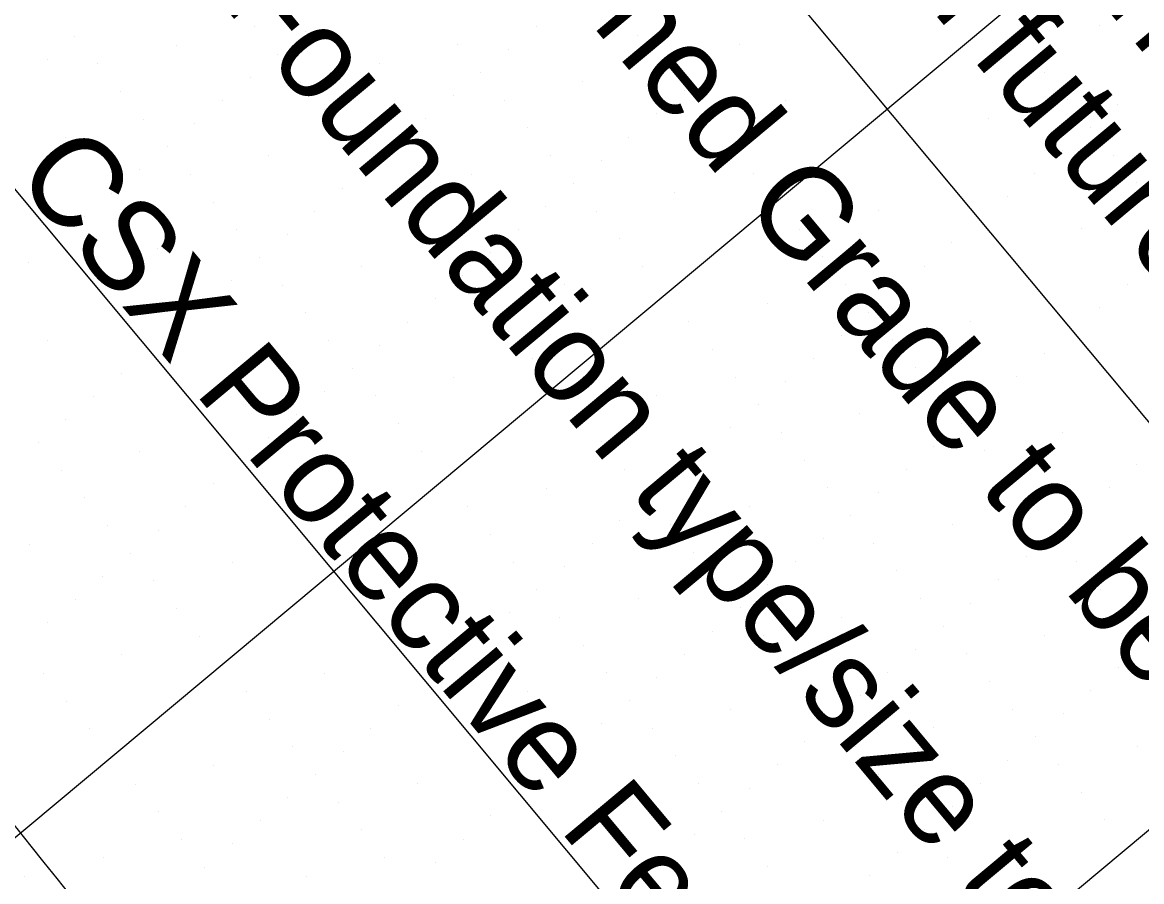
# Model space of a CAD drawing. Extents: x 2042995 to 2043795, y 305365 to 306249.
# Drawn here: x 2043460.35 to 2043491.39, y 305633.01 to 305656.83 of the extents above; entities that cross this region are included whole.
import ezdxf

# ---------------------------------------------------------------- set-up
doc = ezdxf.new("R2010")
doc.units = 0
for name, color, linetype in [('BR_AUTO DIMENSION', 7, 'Continuous'), ('BR_CONCRETE', 7, 'Continuous'), ('BR_GRID DOTS', 7, 'Continuous'), ('BR_GRID LINES', 7, 'Continuous'), ('BR_TEXT', 7, 'Continuous')]:
    doc.layers.add(name, color=color, linetype=linetype)

msp = doc.modelspace()

# ---------------------------------------------------------------- linework, layer by layer
at = {"layer": 'BR_CONCRETE'}
msp.add_spline([(2043139.109, 306017.548), (2043148.199, 306007.16), (2043160.233, 305993.368), (2043172.245, 305979.557), (2043184.234, 305965.727), (2043196.201, 305951.879), (2043208.145, 305938.012), (2043220.067, 305924.126), (2043231.966, 305910.221), (2043243.843, 305896.297), (2043255.698, 305882.355), (2043267.529, 305868.394), (2043279.339, 305854.414), (2043291.126, 305840.415), (2043302.89, 305826.398), (2043314.632, 305812.361), (2043326.352, 305798.306), (2043338.049, 305784.233), (2043349.724, 305770.14), (2043361.376, 305756.029), (2043373.005, 305741.899), (2043384.613, 305727.75), (2043396.197, 305713.582), (2043407.76, 305699.396), (2043419.299, 305685.191), (2043430.817, 305670.967), (2043442.311, 305656.724), (2043453.784, 305642.463), (2043465.234, 305628.182), (2043476.661, 305613.883), (2043488.066, 305599.566), (2043499.448, 305585.229), (2043510.808, 305570.874), (2043522.146, 305556.5), (2043533.461, 305542.107), (2043544.753, 305527.695), (2043547.219, 305524.543)], degree=3, dxfattribs=at)
at = {"layer": 'BR_GRID DOTS'}
for p, q in [((2043461.798, 305656.453), (2043461.798, 305656.453)), ((2043466.791, 305656.714), (2043466.791, 305656.714)), ((2043468.2, 305656.588), (2043468.2, 305656.588)), ((2043474.602, 305656.723), (2043474.602, 305656.723)), ((2043477.419, 305656.47), (2043477.419, 305656.47)), ((2043490.222, 305656.74), (2043490.222, 305656.74)), ((2043464.615, 305656.2), (2043464.615, 305656.2)), ((2043472.426, 305656.208), (2043472.426, 305656.208)), ((2043480.236, 305656.217), (2043480.236, 305656.217)), ((2043488.046, 305656.225), (2043488.046, 305656.225)), ((2043467.432, 305655.947), (2043467.432, 305655.947)), ((2043473.834, 305656.082), (2043473.834, 305656.082)), ((2043461.031, 305655.812), (2043461.031, 305655.812)), ((2043462.439, 305655.685), (2043462.439, 305655.685)), ((2043470.25, 305655.694), (2043470.25, 305655.694)), ((2043478.06, 305655.702), (2043478.06, 305655.702)), ((2043479.468, 305655.576), (2043479.468, 305655.576)), ((2043466.665, 305655.306), (2043466.665, 305655.306)), ((2043473.067, 305655.441), (2043473.067, 305655.441)), ((2043488.687, 305655.458), (2043488.687, 305655.458)), ((2043463.08, 305654.918), (2043463.08, 305654.918)), ((2043468.073, 305655.179), (2043468.073, 305655.179)), ((2043475.884, 305655.188), (2043475.884, 305655.188)), ((2043478.701, 305654.935), (2043478.701, 305654.935)), ((2043465.897, 305654.665), (2043465.897, 305654.665)), ((2043472.299, 305654.8), (2043472.299, 305654.8)), ((2043473.708, 305654.673), (2043473.708, 305654.673)), ((2043481.518, 305654.682), (2043481.518, 305654.682)), ((2043489.328, 305654.69), (2043489.328, 305654.69)), ((2043468.715, 305654.412), (2043468.715, 305654.412)), ((2043477.933, 305654.294), (2043477.933, 305654.294)), ((2043490.737, 305654.564), (2043490.737, 305654.564)), ((2043463.721, 305654.15), (2043463.721, 305654.15)), ((2043465.13, 305654.024), (2043465.13, 305654.024)), ((2043471.532, 305654.159), (2043471.532, 305654.159)), ((2043479.342, 305654.167), (2043479.342, 305654.167)), ((2043487.152, 305654.176), (2043487.152, 305654.176)), ((2043469.356, 305653.644), (2043469.356, 305653.644)), ((2043474.349, 305653.906), (2043474.349, 305653.906)), ((2043477.166, 305653.653), (2043477.166, 305653.653)), ((2043489.969, 305653.923), (2043489.969, 305653.923)), ((2043461.545, 305653.636), (2043461.545, 305653.636)), ((2043464.362, 305653.383), (2043464.362, 305653.383)), ((2043470.764, 305653.518), (2043470.764, 305653.518)), ((2043479.983, 305653.4), (2043479.983, 305653.4)), ((2043467.179, 305653.13), (2043467.179, 305653.13)), ((2043474.99, 305653.138), (2043474.99, 305653.138)), ((2043489.202, 305653.282), (2043489.202, 305653.282)), ((2043490.61, 305653.155), (2043490.61, 305653.155)), ((2043463.595, 305652.742), (2043463.595, 305652.742)), ((2043469.997, 305652.877), (2043469.997, 305652.877)), ((2043476.398, 305653.012), (2043476.398, 305653.012)), ((2043465.003, 305652.615), (2043465.003, 305652.615)), ((2043472.814, 305652.624), (2043472.814, 305652.624)), ((2043480.624, 305652.632), (2043480.624, 305652.632)), ((2043488.434, 305652.641), (2043488.434, 305652.641)), ((2043462.827, 305652.101), (2043462.827, 305652.101)), ((2043469.229, 305652.236), (2043469.229, 305652.236)), ((2043470.638, 305652.109), (2043470.638, 305652.109)), ((2043475.631, 305652.371), (2043475.631, 305652.371)), ((2043478.448, 305652.118), (2043478.448, 305652.118)), ((2043491.251, 305652.388), (2043491.251, 305652.388)), ((2043465.644, 305651.848), (2043465.644, 305651.848)), ((2043487.667, 305652), (2043487.667, 305652)), ((2043468.462, 305651.595), (2043468.462, 305651.595)), ((2043474.863, 305651.73), (2043474.863, 305651.73)), ((2043476.272, 305651.603), (2043476.272, 305651.603)), ((2043484.082, 305651.612), (2043484.082, 305651.612)), ((2043462.06, 305651.46), (2043462.06, 305651.46)), ((2043471.279, 305651.342), (2043471.279, 305651.342)), ((2043486.899, 305651.359), (2043486.899, 305651.359)), ((2043466.285, 305651.08), (2043466.285, 305651.08)), ((2043467.694, 305650.954), (2043467.694, 305650.954)), ((2043474.096, 305651.089), (2043474.096, 305651.089)), ((2043481.906, 305651.097), (2043481.906, 305651.097)), ((2043489.716, 305651.106), (2043489.716, 305651.106)), ((2043461.292, 305650.818), (2043461.292, 305650.818)), ((2043464.109, 305650.566), (2043464.109, 305650.566)), ((2043471.92, 305650.574), (2043471.92, 305650.574)), ((2043476.913, 305650.836), (2043476.913, 305650.836)), ((2043486.132, 305650.718), (2043486.132, 305650.718)), ((2043466.926, 305650.313), (2043466.926, 305650.313)), ((2043473.328, 305650.448), (2043473.328, 305650.448)), ((2043482.547, 305650.33), (2043482.547, 305650.33)), ((2043460.525, 305650.177), (2043460.525, 305650.177)), ((2043469.744, 305650.06), (2043469.744, 305650.06)), ((2043477.554, 305650.068), (2043477.554, 305650.068)), ((2043485.364, 305650.077), (2043485.364, 305650.077)), ((2043466.159, 305649.671), (2043466.159, 305649.671)), ((2043472.561, 305649.807), (2043472.561, 305649.807)), ((2043467.568, 305649.545), (2043467.568, 305649.545)), ((2043475.378, 305649.554), (2043475.378, 305649.554)), ((2043483.188, 305649.562), (2043483.188, 305649.562)), ((2043484.597, 305649.436), (2043484.597, 305649.436)), ((2043490.998, 305649.571), (2043490.998, 305649.571)), ((2043465.391, 305649.03), (2043465.391, 305649.03)), ((2043471.793, 305649.166), (2043471.793, 305649.166)), ((2043473.202, 305649.039), (2043473.202, 305649.039)), ((2043481.012, 305649.048), (2043481.012, 305649.048)), ((2043468.209, 305648.777), (2043468.209, 305648.777)), ((2043483.829, 305648.795), (2043483.829, 305648.795)), ((2043490.231, 305648.93), (2043490.231, 305648.93)), ((2043464.624, 305648.389), (2043464.624, 305648.389)), ((2043471.026, 305648.524), (2043471.026, 305648.524)), ((2043478.836, 305648.533), (2043478.836, 305648.533)), ((2043486.646, 305648.542), (2043486.646, 305648.542)), ((2043473.843, 305648.272), (2043473.843, 305648.272)), ((2043483.062, 305648.154), (2043483.062, 305648.154)), ((2043489.463, 305648.289), (2043489.463, 305648.289)), ((2043461.039, 305648.001), (2043461.039, 305648.001)), ((2043463.856, 305647.748), (2043463.856, 305647.748)), ((2043468.85, 305648.01), (2043468.85, 305648.01)), ((2043470.258, 305647.883), (2043470.258, 305647.883)), ((2043479.477, 305647.766), (2043479.477, 305647.766)), ((2043484.47, 305648.027), (2043484.47, 305648.027)), ((2043466.674, 305647.495), (2043466.674, 305647.495)), ((2043474.484, 305647.504), (2043474.484, 305647.504)), ((2043482.294, 305647.513), (2043482.294, 305647.513)), ((2043488.696, 305647.648), (2043488.696, 305647.648)), ((2043469.491, 305647.242), (2043469.491, 305647.242)), ((2043485.111, 305647.26), (2043485.111, 305647.26)), ((2043463.089, 305647.107), (2043463.089, 305647.107)), ((2043472.308, 305646.989), (2043472.308, 305646.989)), ((2043480.118, 305646.998), (2043480.118, 305646.998)), ((2043481.526, 305646.872), (2043481.526, 305646.872)), ((2043487.928, 305647.007), (2043487.928, 305647.007)), ((2043468.723, 305646.601), (2043468.723, 305646.601)), ((2043462.321, 305646.466), (2043462.321, 305646.466)), ((2043470.132, 305646.475), (2043470.132, 305646.475)), ((2043477.942, 305646.483), (2043477.942, 305646.483)), ((2043480.759, 305646.23), (2043480.759, 305646.23)), ((2043485.752, 305646.492), (2043485.752, 305646.492)), ((2043487.161, 305646.366), (2043487.161, 305646.366)), ((2043467.956, 305645.96), (2043467.956, 305645.96)), ((2043475.766, 305645.969), (2043475.766, 305645.969)), ((2043483.576, 305645.978), (2043483.576, 305645.978)), ((2043461.554, 305645.825), (2043461.554, 305645.825)), ((2043470.773, 305645.707), (2043470.773, 305645.707)), ((2043479.991, 305645.589), (2043479.991, 305645.589)), ((2043486.393, 305645.725), (2043486.393, 305645.725)), ((2043467.188, 305645.319), (2043467.188, 305645.319)), ((2043481.4, 305645.463), (2043481.4, 305645.463)), ((2043489.21, 305645.472), (2043489.21, 305645.472)), ((2043460.786, 305645.184), (2043460.786, 305645.184)), ((2043476.407, 305645.201), (2043476.407, 305645.201)), ((2043479.224, 305644.948), (2043479.224, 305644.948)), ((2043485.626, 305645.084), (2043485.626, 305645.084)), ((2043487.034, 305644.957), (2043487.034, 305644.957)), ((2043463.603, 305644.931), (2043463.603, 305644.931)), ((2043466.421, 305644.678), (2043466.421, 305644.678)), ((2043471.414, 305644.94), (2043471.414, 305644.94)), ((2043482.041, 305644.695), (2043482.041, 305644.695)), ((2043461.427, 305644.417), (2043461.427, 305644.417)), ((2043469.238, 305644.425), (2043469.238, 305644.425)), ((2043477.048, 305644.434), (2043477.048, 305644.434)), ((2043484.858, 305644.442), (2043484.858, 305644.442)), ((2043491.26, 305644.578), (2043491.26, 305644.578)), ((2043465.653, 305644.037), (2043465.653, 305644.037)), ((2043478.456, 305644.307), (2043478.456, 305644.307)), ((2043487.675, 305644.189), (2043487.675, 305644.189)), ((2043474.872, 305643.919), (2043474.872, 305643.919)), ((2043482.682, 305643.928), (2043482.682, 305643.928)), ((2043484.091, 305643.801), (2043484.091, 305643.801)), ((2043490.492, 305643.937), (2043490.492, 305643.937)), ((2043462.068, 305643.649), (2043462.068, 305643.649)), ((2043464.885, 305643.396), (2043464.885, 305643.396)), ((2043472.696, 305643.405), (2043472.696, 305643.405)), ((2043477.689, 305643.666), (2043477.689, 305643.666)), ((2043480.506, 305643.413), (2043480.506, 305643.413)), ((2043488.316, 305643.422), (2043488.316, 305643.422)), ((2043483.323, 305643.16), (2043483.323, 305643.16)), ((2043489.725, 305643.295), (2043489.725, 305643.295)), ((2043462.709, 305642.882), (2043462.709, 305642.882)), ((2043476.921, 305643.025), (2043476.921, 305643.025)), ((2043478.33, 305642.899), (2043478.33, 305642.899)), ((2043486.14, 305642.907), (2043486.14, 305642.907)), ((2043464.118, 305642.755), (2043464.118, 305642.755)), ((2043473.337, 305642.637), (2043473.337, 305642.637)), ((2043482.556, 305642.519), (2043482.556, 305642.519)), ((2043488.957, 305642.654), (2043488.957, 305642.654)), ((2043460.533, 305642.367), (2043460.533, 305642.367)), ((2043476.154, 305642.384), (2043476.154, 305642.384)), ((2043483.964, 305642.393), (2043483.964, 305642.393)), ((2043463.35, 305642.114), (2043463.35, 305642.114)), ((2043466.168, 305641.861), (2043466.168, 305641.861)), ((2043473.978, 305641.87), (2043473.978, 305641.87)), ((2043478.971, 305642.131), (2043478.971, 305642.131)), ((2043481.788, 305641.878), (2043481.788, 305641.878)), ((2043488.19, 305642.013), (2043488.19, 305642.013)), ((2043489.598, 305641.887), (2043489.598, 305641.887)), ((2043475.386, 305641.743), (2043475.386, 305641.743)), ((2043484.605, 305641.625), (2043484.605, 305641.625)), ((2043462.583, 305641.473), (2043462.583, 305641.473)), ((2043463.991, 305641.347), (2043463.991, 305641.347)), ((2043471.802, 305641.355), (2043471.802, 305641.355)), ((2043479.612, 305641.364), (2043479.612, 305641.364)), ((2043481.021, 305641.237), (2043481.021, 305641.237)), ((2043487.422, 305641.372), (2043487.422, 305641.372)), ((2043474.619, 305641.102), (2043474.619, 305641.102)), ((2043490.239, 305641.119), (2043490.239, 305641.119)), ((2043461.815, 305640.832), (2043461.815, 305640.832)), ((2043477.436, 305640.849), (2043477.436, 305640.849)), ((2043485.246, 305640.858), (2043485.246, 305640.858)), ((2043486.655, 305640.731), (2043486.655, 305640.731)), ((2043464.632, 305640.579), (2043464.632, 305640.579)), ((2043473.851, 305640.461), (2043473.851, 305640.461)), ((2043475.26, 305640.335), (2043475.26, 305640.335)), ((2043480.253, 305640.596), (2043480.253, 305640.596)), ((2043483.07, 305640.343), (2043483.07, 305640.343)), ((2043490.88, 305640.352), (2043490.88, 305640.352)), ((2043461.048, 305640.191), (2043461.048, 305640.191)), ((2043485.887, 305640.09), (2043485.887, 305640.09)), ((2043465.274, 305639.812), (2043465.274, 305639.812)), ((2043473.084, 305639.82), (2043473.084, 305639.82)), ((2043479.485, 305639.955), (2043479.485, 305639.955)), ((2043480.894, 305639.829), (2043480.894, 305639.829)), ((2043488.704, 305639.837), (2043488.704, 305639.837)), ((2043475.901, 305639.567), (2043475.901, 305639.567)), ((2043485.12, 305639.449), (2043485.12, 305639.449)), ((2043463.097, 305639.297), (2043463.097, 305639.297)), ((2043472.316, 305639.179), (2043472.316, 305639.179)), ((2043478.718, 305639.314), (2043478.718, 305639.314)), ((2043481.535, 305639.061), (2043481.535, 305639.061)), ((2043486.528, 305639.323), (2043486.528, 305639.323)), ((2043460.921, 305638.783), (2043460.921, 305638.783)), ((2043468.732, 305638.791), (2043468.732, 305638.791)), ((2043476.542, 305638.8), (2043476.542, 305638.8)), ((2043484.352, 305638.808), (2043484.352, 305638.808)), ((2043490.754, 305638.943), (2043490.754, 305638.943)), ((2043471.549, 305638.538), (2043471.549, 305638.538)), ((2043477.95, 305638.673), (2043477.95, 305638.673)), ((2043487.169, 305638.555), (2043487.169, 305638.555)), ((2043466.556, 305638.277), (2043466.556, 305638.277)), ((2043474.366, 305638.285), (2043474.366, 305638.285)), ((2043482.176, 305638.294), (2043482.176, 305638.294)), ((2043483.585, 305638.167), (2043483.585, 305638.167)), ((2043489.986, 305638.302), (2043489.986, 305638.302)), ((2043461.562, 305638.015), (2043461.562, 305638.015)), ((2043470.781, 305637.897), (2043470.781, 305637.897)), ((2043477.183, 305638.032), (2043477.183, 305638.032)), ((2043467.197, 305637.509), (2043467.197, 305637.509)), ((2043480, 305637.779), (2043480, 305637.779)), ((2043482.817, 305637.526), (2043482.817, 305637.526)), ((2043487.81, 305637.788), (2043487.81, 305637.788)), ((2043489.219, 305637.661), (2043489.219, 305637.661)), ((2043462.203, 305637.248), (2043462.203, 305637.248)), ((2043470.014, 305637.256), (2043470.014, 305637.256)), ((2043476.415, 305637.391), (2043476.415, 305637.391)), ((2043477.824, 305637.265), (2043477.824, 305637.265)), ((2043485.634, 305637.273), (2043485.634, 305637.273)), ((2043482.05, 305636.885), (2043482.05, 305636.885)), ((2043488.451, 305637.02), (2043488.451, 305637.02)), ((2043467.838, 305636.742), (2043467.838, 305636.742)), ((2043469.246, 305636.615), (2043469.246, 305636.615)), ((2043475.648, 305636.75), (2043475.648, 305636.75)), ((2043483.458, 305636.759), (2043483.458, 305636.759)), ((2043491.268, 305636.767), (2043491.268, 305636.767)), ((2043478.465, 305636.497), (2043478.465, 305636.497)), ((2043487.684, 305636.379), (2043487.684, 305636.379)), ((2043465.662, 305636.227), (2043465.662, 305636.227)), ((2043468.479, 305635.974), (2043468.479, 305635.974)), ((2043474.88, 305636.109), (2043474.88, 305636.109)), ((2043481.282, 305636.244), (2043481.282, 305636.244)), ((2043484.099, 305635.991), (2043484.099, 305635.991)), ((2043489.092, 305636.253), (2043489.092, 305636.253)), ((2043463.486, 305635.713), (2043463.486, 305635.713)), ((2043471.296, 305635.721), (2043471.296, 305635.721)), ((2043479.106, 305635.73), (2043479.106, 305635.73)), ((2043486.916, 305635.738), (2043486.916, 305635.738)), ((2043467.711, 305635.333), (2043467.711, 305635.333)), ((2043474.113, 305635.468), (2043474.113, 305635.468)), ((2043480.515, 305635.603), (2043480.515, 305635.603)), ((2043489.733, 305635.485), (2043489.733, 305635.485)), ((2043469.12, 305635.207), (2043469.12, 305635.207)), ((2043476.93, 305635.215), (2043476.93, 305635.215)), ((2043484.74, 305635.224), (2043484.74, 305635.224)), ((2043486.149, 305635.097), (2043486.149, 305635.097)), ((2043464.127, 305634.945), (2043464.127, 305634.945)), ((2043473.345, 305634.827), (2043473.345, 305634.827)), ((2043479.747, 305634.962), (2043479.747, 305634.962)), ((2043482.564, 305634.709), (2043482.564, 305634.709)), ((2043490.374, 305634.718), (2043490.374, 305634.718)), ((2043466.944, 305634.692), (2043466.944, 305634.692)), ((2043469.761, 305634.439), (2043469.761, 305634.439)), ((2043485.381, 305634.456), (2043485.381, 305634.456)), ((2043464.768, 305634.178), (2043464.768, 305634.178)), ((2043472.578, 305634.186), (2043472.578, 305634.186)), ((2043478.979, 305634.321), (2043478.979, 305634.321)), ((2043480.388, 305634.195), (2043480.388, 305634.195)), ((2043488.198, 305634.203), (2043488.198, 305634.203)), ((2043466.176, 305634.051), (2043466.176, 305634.051)), ((2043484.614, 305633.815), (2043484.614, 305633.815)), ((2043462.591, 305633.663), (2043462.591, 305633.663)), ((2043470.402, 305633.672), (2043470.402, 305633.672)), ((2043471.81, 305633.545), (2043471.81, 305633.545)), ((2043478.212, 305633.68), (2043478.212, 305633.68)), ((2043486.022, 305633.689), (2043486.022, 305633.689)), ((2043465.409, 305633.41), (2043465.409, 305633.41)), ((2043468.226, 305633.157), (2043468.226, 305633.157)), ((2043481.029, 305633.427), (2043481.029, 305633.427)), ((2043483.846, 305633.174), (2043483.846, 305633.174)), ((2043460.415, 305633.148), (2043460.415, 305633.148)), ((2043477.444, 305633.039), (2043477.444, 305633.039))]:
    msp.add_line(p, q, dxfattribs=at)
at = {"layer": 'BR_GRID LINES'}
for p, q in [((2043153.138, 306050.98), (2043584.762, 305534.185)), ((2043137.788, 306038.16), (2043569.411, 305521.364)), ((2043515.036, 305680.07), (2043407.583, 305590.326)), ((2043527.856, 305664.719), (2043420.404, 305574.976))]:
    msp.add_line(p, q, dxfattribs=at)

# ---------------------------------------------------------------- texts
at = {"layer": 'BR_AUTO DIMENSION'}
for s, p in [('(future track arrangement). Contractor shall verify top of rail elevations', (2043488.87, 305676.613)), ('prior to construction to confirm minimum clearance requirement is met.', (2043485.992, 305674.209)), ('Future ditches are not shown. See CSX Public Projects Manual for ', (2043480.235, 305669.401)), ('minimum future ditch section. Maintain positive existing ditch drainage.', (2043477.357, 305666.997)), ('Finished Grade to be determined by Design-Build Team', (2043471.601, 305662.19)), ('Foundation type/size to be determined by Design-Build Team', (2043465.844, 305657.382)), ('CSX Protective Fencing not shown', (2043460.088, 305652.574))]:
    msp.add_text(s, height=2.5, rotation=309.8684, dxfattribs=at).set_placement(p)
at = {"layer": 'BR_TEXT'}
msp.add_text('F.G. Elev.= 49.251', height=2.5, rotation=39.8684, dxfattribs=at).set_placement((2043447.212, 305653.331))

doc.saveas('drawing.dxf')
